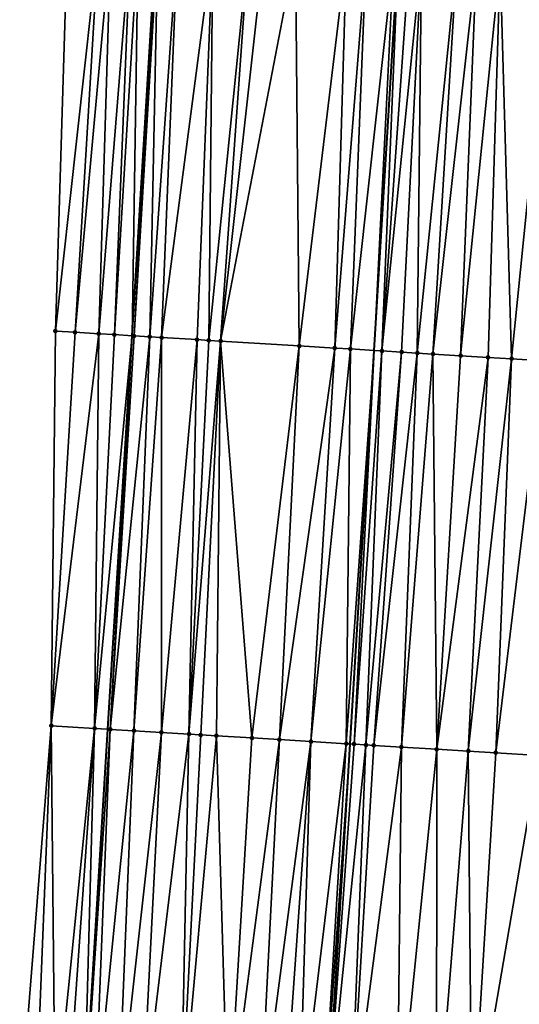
# Model space of a CAD drawing. Header units: feet. Extents: x 2004186 to 2014793, y 836912 to 864902.
# Tile 259 of 656: x 2010668 to 2010693, y 844890 to 844940. Entities that reach past the tile are written whole.
import ezdxf

# ---------------------------------------------------------------- set-up
doc = ezdxf.new("R2010")
doc.units = ezdxf.units.FT
doc.header["$LTSCALE"] = 100
doc.header["$MEASUREMENT"] = 0
for name, color, linetype, lineweight in [('EP_Travel Lane', 5, 'Continuous', 40), ('GPL_Skip Line', 2, 'Continuous', 40), ('Road Shots', 4, 'Continuous', 200), ('Road X-Section', 30, 'Continuous', 13)]:
    doc.layers.add(name, color=color, linetype=linetype, lineweight=lineweight)
doc.layers.add('I-77 SB_MM21-27-Surface-Border', color=7, linetype='Continuous')
doc.layers.add('I-77 SB_MM21-27-Surface-TIN', color=7, linetype='Continuous')

msp = doc.modelspace()

# ---------------------------------------------------------------- linework, layer by layer
at = {"layer": 'EP_Travel Lane'}
msp.add_polyline3d([(2010671.361975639, 844884.1087409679, 416.8772273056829), (2010672.588027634, 844904.0636161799, 417.0887249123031), (2010673.81414055, 844924.0194829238, 417.3541223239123), (2010675.040278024, 844943.9757493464, 417.5965140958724), (2010676.266924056, 844963.9376616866, 417.846171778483), (2010677.508120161, 844983.937291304, 418.1073278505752), (2010678.759625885, 845003.8950665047, 418.3260456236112), (2010680.011203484, 845023.8539879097, 418.6015332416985), (2010681.262646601, 845043.8107647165, 418.8424224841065), (2010682.514286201, 845063.7706748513, 419.0715753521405), (2010683.765781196, 845083.7282789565, 419.327038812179), (2010685.017376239, 845103.6874785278, 419.5472036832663), (2010686.268623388, 845123.64488809, 419.7774248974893), (2010687.504622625, 845143.6241713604, 419.9852812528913), (2010688.721868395, 845163.5837760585, 420.1983156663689), (2010689.938995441, 845183.5414340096, 420.4285566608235)], dxfattribs=at)
at = {"layer": 'GPL_Skip Line'}
msp.add_polyline3d([(2010683.662438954, 844883.3616946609, 417.1203910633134), (2010684.880050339, 844903.3171071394, 417.3261345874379), (2010686.097697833, 844923.2731113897, 417.5925221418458), (2010687.315414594, 844943.2302508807, 417.8593968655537), (2010688.533545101, 844963.1925663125, 418.0667554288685), (2010689.759369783, 844983.1726573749, 418.3167093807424), (2010690.990855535, 845003.1316513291, 418.5634833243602), (2010692.222422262, 845023.0919576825, 418.8124444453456), (2010693.453861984, 845043.0502056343, 419.0594326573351), (2010694.685462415, 845063.0110582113, 419.2863865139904), (2010695.916964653, 845082.9703193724, 419.5222443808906), (2010697.148541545, 845102.9307904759, 419.7398166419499), (2010698.380154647, 845122.8893663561, 419.9770564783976), (2010699.622395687, 845142.8571987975, 420.1952688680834), (2010700.874572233, 845162.8144267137, 420.4101064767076), (2010702.126642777, 845182.769965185, 420.6362082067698)], dxfattribs=at)
at = {"layer": 'I-77 SB_MM21-27-Surface-Border', "color": 3, "linetype": 'ByBlock', "lineweight": -2}
msp.add_polyline3d([(2010668.105363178, 844884.3073593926, 416.7433087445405), (2010669.711869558, 844904.2388101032, 416.9903319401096), (2010669.921052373, 844924.2568108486, 417.2218372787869), (2010670.529480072, 844944.2502413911, 417.4509269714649), (2010671.138567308, 844964.2501318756, 417.6742563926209), (2010671.966535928, 844984.2843421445, 417.9207875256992), (2010673.008145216, 845004.254653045, 418.1616334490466), (2010674.249504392, 845024.2147291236, 418.4052698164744), (2010675.490699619, 845044.1721690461, 418.6186972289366), (2010676.732113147, 845064.1331190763, 418.8428098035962), (2010678.172956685, 845084.0786909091, 419.1031831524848), (2010679.414293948, 845104.0384146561, 419.3335305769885), (2010681.254499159, 845123.9589596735, 419.5721350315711), (2010682.705933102, 845143.9288255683, 419.8111058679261), (2010684.364728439, 845163.8603183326, 420.0579026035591), (2010685.025423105, 845183.8534304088, 420.2544708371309)], dxfattribs=at)
at = {"layer": 'I-77 SB_MM21-27-Surface-TIN', "color": 128, "linetype": 'ByBlock', "lineweight": -2}
for points in [[(2010672.126523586, 844944.1530180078, 417.5060744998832), (2010670.529480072, 844944.2502413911, 417.4509269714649), (2010669.921052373, 844924.2568108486, 417.2218372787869)], [(2010672.126523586, 844944.1530180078, 417.5060744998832), (2010669.921052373, 844924.2568108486, 417.2218372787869), (2010670.919196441, 844924.1959119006, 417.2594590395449)], [(2010672.72541358, 844944.1165373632, 417.5287447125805), (2010672.126523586, 844944.1530180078, 417.5060744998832), (2010670.919196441, 844924.1959119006, 417.2594590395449)], [(2010672.72541358, 844944.1165373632, 417.5287447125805), (2010670.919196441, 844924.1959119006, 417.2594590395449), (2010672.11696913, 844924.1228299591, 417.3048400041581)], [(2010673.723559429, 844944.0556678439, 417.5727544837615), (2010672.72541358, 844944.1165373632, 417.5287447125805), (2010672.11696913, 844924.1228299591, 417.3048400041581)], [(2010673.723559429, 844944.0556678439, 417.5727544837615), (2010672.11696913, 844924.1228299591, 417.3048400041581), (2010672.915489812, 844924.0742004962, 417.3283625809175)], [(2010674.122822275, 844944.0313945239, 417.5835826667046), (2010673.723559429, 844944.0556678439, 417.5727544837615), (2010672.915489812, 844924.0742004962, 417.3283625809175)], [(2010674.122822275, 844944.0313945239, 417.5835826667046), (2010672.915489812, 844924.0742004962, 417.3283625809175), (2010673.81414055, 844924.0194829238, 417.3541223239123)], [(2010674.122822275, 844944.0313945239, 417.5835826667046), (2010673.81414055, 844924.0194829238, 417.3541223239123), (2010675.040278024, 844943.9757493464, 417.5965140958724)], [(2010673.913641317, 844924.0134244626, 417.3569745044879), (2010675.040278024, 844943.9757493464, 417.5965140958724), (2010673.81414055, 844924.0194829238, 417.3541223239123)], [(2010675.120988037, 844943.9708541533, 417.5976516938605), (2010675.040278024, 844943.9757493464, 417.5965140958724), (2010673.913641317, 844924.0134244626, 417.3569745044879)], [(2010675.120988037, 844943.9708541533, 417.5976516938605), (2010673.913641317, 844924.0134244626, 417.3569745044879), (2010674.71216052, 844923.9647705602, 417.3822885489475)], [(2010676.119146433, 844943.910192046, 417.6227944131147), (2010675.120988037, 844943.9708541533, 417.5976516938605), (2010674.71216052, 844923.9647705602, 417.3822885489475)], [(2010676.119146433, 844943.910192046, 417.6227944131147), (2010674.71216052, 844923.9647705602, 417.3822885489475), (2010675.311054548, 844923.9283565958, 417.3956692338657)], [(2010677.915840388, 844943.801146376, 417.6547592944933), (2010676.119146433, 844943.910192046, 417.6227944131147), (2010675.311054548, 844923.9283565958, 417.3956692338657)], [(2010677.915840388, 844943.801146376, 417.6547592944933), (2010675.311054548, 844923.9283565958, 417.3956692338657), (2010677.107752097, 844923.8193703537, 417.4170716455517)], [(2010677.915840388, 844943.801146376, 417.6547592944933), (2010677.107752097, 844923.8193703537, 417.4170716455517), (2010677.706646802, 844923.7829675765, 417.429632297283)], [(2010679.712528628, 844943.6920062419, 417.6953170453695), (2010677.915840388, 844943.801146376, 417.6547592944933), (2010677.706646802, 844923.7829675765, 417.429632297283)], [(2010679.712528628, 844943.6920062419, 417.6953170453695), (2010677.706646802, 844923.7829675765, 417.429632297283), (2010678.305540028, 844923.7465403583, 417.4439845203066)], [(2010680.511058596, 844943.6435303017, 417.7105422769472), (2010679.712528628, 844943.6920062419, 417.6953170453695), (2010678.305540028, 844923.7465403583, 417.4439845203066)], [(2010682.108122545, 844943.5466447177, 417.7349621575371), (2010680.511058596, 844943.6435303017, 417.7105422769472), (2010678.305540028, 844923.7465403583, 417.4439845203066)], [(2010682.108122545, 844943.5466447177, 417.7349621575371), (2010678.305540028, 844923.7465403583, 417.4439845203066), (2010682.29818384, 844923.5040609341, 417.5126398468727)], [(2010684.703340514, 844943.3890246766, 417.7911059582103), (2010682.108122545, 844943.5466447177, 417.7349621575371), (2010682.29818384, 844923.5040609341, 417.5126398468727)], [(2010684.703340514, 844943.3890246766, 417.7911059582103), (2010682.29818384, 844923.5040609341, 417.5126398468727), (2010684.094866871, 844923.3948347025, 417.5516339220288)], [(2010685.701502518, 844943.3284222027, 417.8108241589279), (2010684.703340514, 844943.3890246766, 417.7911059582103), (2010684.094866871, 844923.3948347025, 417.5516339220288)], [(2010685.701502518, 844943.3284222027, 417.8108241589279), (2010684.094866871, 844923.3948347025, 417.5516339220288), (2010684.89339056, 844923.3462549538, 417.571512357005)], [(2010687.098919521, 844943.2434166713, 417.853172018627), (2010685.701502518, 844943.3284222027, 417.8108241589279), (2010684.89339056, 844923.3462549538, 417.571512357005)], [(2010687.098919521, 844943.2434166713, 417.853172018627), (2010684.89339056, 844923.3462549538, 417.571512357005), (2010686.097697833, 844923.2731113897, 417.5925221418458)], [(2010687.098919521, 844943.2434166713, 417.853172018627), (2010686.097697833, 844923.2731113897, 417.5925221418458), (2010687.315414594, 844943.2302508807, 417.8593968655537)], [(2010686.490447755, 844923.2492577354, 417.5993738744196), (2010687.315414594, 844943.2302508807, 417.8593968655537), (2010686.097697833, 844923.2731113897, 417.5925221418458)], [(2010687.897444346, 844943.1948557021, 417.8761318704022), (2010687.315414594, 844943.2302508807, 417.8593968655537), (2010686.490447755, 844923.2492577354, 417.5993738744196)], [(2010688.496342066, 844943.1585027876, 417.8871832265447), (2010687.897444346, 844943.1948557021, 417.8761318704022), (2010686.490447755, 844923.2492577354, 417.5993738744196)], [(2010688.496342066, 844943.1585027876, 417.8871832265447), (2010686.490447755, 844923.2492577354, 417.5993738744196), (2010687.488606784, 844923.1886060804, 417.6188686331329)], [(2010688.496342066, 844943.1585027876, 417.8871832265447), (2010687.488606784, 844923.1886060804, 417.6188686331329), (2010688.287137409, 844923.1401409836, 417.6303428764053)], [(2010690.293044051, 844943.0495898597, 417.9070733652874), (2010688.496342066, 844943.1585027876, 417.8871832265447), (2010688.287137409, 844923.1401409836, 417.6303428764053)], [(2010690.293044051, 844943.0495898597, 417.9070733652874), (2010688.287137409, 844923.1401409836, 417.6303428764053), (2010689.085670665, 844923.0917193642, 417.6386301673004)], [(2010691.291207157, 844942.9890055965, 417.9251350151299), (2010690.293044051, 844943.0495898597, 417.9070733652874), (2010689.085670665, 844923.0917193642, 417.6386301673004)], [(2010691.291207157, 844942.9890055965, 417.9251350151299), (2010689.085670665, 844923.0917193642, 417.6386301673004), (2010690.483092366, 844923.006791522, 417.6670608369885)], [(2010692.488999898, 844942.9162551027, 417.9513006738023), (2010691.291207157, 844942.9890055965, 417.9251350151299), (2010690.483092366, 844923.006791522, 417.6670608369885)], [(2010692.488999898, 844942.9162551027, 417.9513006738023), (2010690.483092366, 844923.006791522, 417.6670608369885), (2010691.880514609, 844922.9218726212, 417.6948360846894)], [(2010692.488999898, 844942.9162551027, 417.9513006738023), (2010691.880514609, 844922.9218726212, 417.6948360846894), (2010693.078311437, 844922.8491896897, 417.7109689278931)], [(2010695.08422799, 844942.7588023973, 417.9922229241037), (2010692.488999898, 844942.9162551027, 417.9513006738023), (2010693.078311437, 844922.8491896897, 417.7109689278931)], [(2010695.08422799, 844942.7588023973, 417.9922229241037), (2010693.078311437, 844922.8491896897, 417.7109689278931), (2010694.675368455, 844922.7521895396, 417.739045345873)], [(2010670.919196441, 844924.1959119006, 417.2594590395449), (2010669.921052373, 844924.2568108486, 417.2218372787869), (2010669.711869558, 844904.2388101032, 416.9903319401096)], [(2010672.11696913, 844924.1228299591, 417.3048400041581), (2010670.919196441, 844924.1959119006, 417.2594590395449), (2010669.711869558, 844904.2388101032, 416.9903319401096)], [(2010672.11696913, 844924.1228299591, 417.3048400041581), (2010669.711869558, 844904.2388101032, 416.9903319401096), (2010671.907797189, 844904.1050089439, 417.0688853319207)], [(2010672.915489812, 844924.0742004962, 417.3283625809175), (2010672.11696913, 844924.1228299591, 417.3048400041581), (2010671.907797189, 844904.1050089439, 417.0688853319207)], [(2010672.915489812, 844924.0742004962, 417.3283625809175), (2010671.907797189, 844904.1050089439, 417.0688853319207), (2010673.81414055, 844924.0194829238, 417.3541223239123)], [(2010671.907797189, 844904.1050089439, 417.0688853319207), (2010672.588027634, 844904.0636161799, 417.0887249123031), (2010673.81414055, 844924.0194829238, 417.3541223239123)], [(2010672.706320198, 844904.0564179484, 417.0921750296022), (2010673.81414055, 844924.0194829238, 417.3541223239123), (2010672.588027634, 844904.0636161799, 417.0887249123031)], [(2010673.913641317, 844924.0134244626, 417.3569745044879), (2010673.81414055, 844924.0194829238, 417.3541223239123), (2010672.706320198, 844904.0564179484, 417.0921750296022)], [(2010674.71216052, 844923.9647705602, 417.3822885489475), (2010673.913641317, 844924.0134244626, 417.3569745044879), (2010672.706320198, 844904.0564179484, 417.0921750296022)], [(2010674.71216052, 844923.9647705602, 417.3822885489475), (2010672.706320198, 844904.0564179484, 417.0921750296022), (2010673.904111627, 844903.9836457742, 417.1176827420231)], [(2010675.311054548, 844923.9283565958, 417.3956692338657), (2010674.71216052, 844923.9647705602, 417.3822885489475), (2010673.904111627, 844903.9836457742, 417.1176827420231)], [(2010675.311054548, 844923.9283565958, 417.3956692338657), (2010673.904111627, 844903.9836457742, 417.1176827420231), (2010675.301537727, 844903.8987906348, 417.1436707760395)], [(2010677.107752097, 844923.8193703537, 417.4170716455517), (2010675.311054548, 844923.9283565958, 417.3956692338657), (2010675.301537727, 844903.8987906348, 417.1436707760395)], [(2010677.107752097, 844923.8193703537, 417.4170716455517), (2010675.301537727, 844903.8987906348, 417.1436707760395), (2010676.698960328, 844903.8138776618, 417.1744277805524)], [(2010677.706646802, 844923.7829675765, 417.429632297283), (2010677.107752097, 844923.8193703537, 417.4170716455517), (2010676.698960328, 844903.8138776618, 417.1744277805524)], [(2010678.305540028, 844923.7465403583, 417.4439845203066), (2010677.706646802, 844923.7829675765, 417.429632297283), (2010676.698960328, 844903.8138776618, 417.1744277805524)], [(2010678.305540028, 844923.7465403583, 417.4439845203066), (2010676.698960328, 844903.8138776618, 417.1744277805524), (2010677.297858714, 844903.7775357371, 417.1835399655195)], [(2010678.305540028, 844923.7465403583, 417.4439845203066), (2010677.297858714, 844903.7775357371, 417.1835399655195), (2010678.096391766, 844903.729110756, 417.1931399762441)], [(2010678.305540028, 844923.7465403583, 417.4439845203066), (2010678.096391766, 844903.729110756, 417.1931399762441), (2010679.893083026, 844903.6200205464, 417.2257899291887)], [(2010682.29818384, 844923.5040609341, 417.5126398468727), (2010678.305540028, 844923.7465403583, 417.4439845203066), (2010679.893083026, 844903.6200205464, 417.2257899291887)], [(2010682.29818384, 844923.5040609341, 417.5126398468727), (2010679.893083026, 844903.6200205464, 417.2257899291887), (2010681.290505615, 844903.5351073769, 417.2565631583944)], [(2010684.094866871, 844923.3948347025, 417.5516339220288), (2010682.29818384, 844923.5040609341, 417.5126398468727), (2010681.290505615, 844903.5351073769, 417.2565631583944)], [(2010684.094866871, 844923.3948347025, 417.5516339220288), (2010681.290505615, 844903.5351073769, 417.2565631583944), (2010682.887565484, 844903.4381543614, 417.2842610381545)], [(2010684.89339056, 844923.3462549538, 417.571512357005), (2010684.094866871, 844923.3948347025, 417.5516339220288), (2010682.887565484, 844903.4381543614, 417.2842610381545)], [(2010684.89339056, 844923.3462549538, 417.571512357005), (2010682.887565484, 844903.4381543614, 417.2842610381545), (2010684.684254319, 844903.3290240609, 417.3202169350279)], [(2010684.89339056, 844923.3462549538, 417.571512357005), (2010684.684254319, 844903.3290240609, 417.3202169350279), (2010686.097697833, 844923.2731113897, 417.5925221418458)], [(2010684.684254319, 844903.3290240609, 417.3202169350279), (2010684.880050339, 844903.3171071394, 417.3261345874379), (2010686.097697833, 844923.2731113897, 417.5925221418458)], [(2010685.083515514, 844903.3047234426, 417.3322840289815), (2010686.097697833, 844923.2731113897, 417.5925221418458), (2010684.880050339, 844903.3171071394, 417.3261345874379)], [(2010686.490447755, 844923.2492577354, 417.5993738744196), (2010686.097697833, 844923.2731113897, 417.5925221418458), (2010685.083515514, 844903.3047234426, 417.3322840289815)], [(2010686.490447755, 844923.2492577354, 417.5993738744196), (2010685.083515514, 844903.3047234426, 417.3322840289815), (2010685.682405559, 844903.2682436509, 417.352764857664)], [(2010687.488606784, 844923.1886060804, 417.6188686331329), (2010686.490447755, 844923.2492577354, 417.5993738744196), (2010685.682405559, 844903.2682436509, 417.352764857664)], [(2010687.488606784, 844923.1886060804, 417.6188686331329), (2010685.682405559, 844903.2682436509, 417.352764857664), (2010686.081669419, 844903.2439870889, 417.3611990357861)], [(2010688.287137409, 844923.1401409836, 417.6303428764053), (2010687.488606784, 844923.1886060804, 417.6188686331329), (2010686.081669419, 844903.2439870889, 417.3611990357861)], [(2010688.287137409, 844923.1401409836, 417.6303428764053), (2010686.081669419, 844903.2439870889, 417.3611990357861), (2010687.479101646, 844903.1592332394, 417.3788346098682)], [(2010689.085670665, 844923.0917193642, 417.6386301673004), (2010688.287137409, 844923.1401409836, 417.6303428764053), (2010687.479101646, 844903.1592332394, 417.3788346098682)], [(2010689.085670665, 844923.0917193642, 417.6386301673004), (2010687.479101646, 844903.1592332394, 417.3788346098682), (2010689.275795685, 844903.0501889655, 417.4076966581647)], [(2010690.483092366, 844923.006791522, 417.6670608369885), (2010689.085670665, 844923.0917193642, 417.6386301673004), (2010689.275795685, 844903.0501889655, 417.4076966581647)], [(2010691.880514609, 844922.9218726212, 417.6948360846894), (2010690.483092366, 844923.006791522, 417.6670608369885), (2010689.275795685, 844903.0501889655, 417.4076966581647)], [(2010691.880514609, 844922.9218726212, 417.6948360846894), (2010689.275795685, 844903.0501889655, 417.4076966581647), (2010690.872852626, 844902.9531875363, 417.4393867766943)], [(2010693.078311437, 844922.8491896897, 417.7109689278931), (2010691.880514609, 844922.9218726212, 417.6948360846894), (2010690.872852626, 844902.9531875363, 417.4393867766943)], [(2010693.078311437, 844922.8491896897, 417.7109689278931), (2010690.872852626, 844902.9531875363, 417.4393867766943), (2010692.27028119, 844902.8683731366, 417.4620153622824)], [(2010694.675368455, 844922.7521895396, 417.739045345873), (2010693.078311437, 844922.8491896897, 417.7109689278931), (2010692.27028119, 844902.8683731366, 417.4620153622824)], [(2010694.675368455, 844922.7521895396, 417.739045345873), (2010692.27028119, 844902.8683731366, 417.4620153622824), (2010694.466230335, 844902.7349275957, 417.5112441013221)], [(2010669.711869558, 844904.2388101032, 416.9903319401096), (2010668.105363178, 844884.3073593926, 416.7433087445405), (2010668.90387967, 844884.2586606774, 416.7759598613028)], [(2010669.711869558, 844904.2388101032, 416.9903319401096), (2010668.90387967, 844884.2586606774, 416.7759598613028), (2010669.90201968, 844884.1976946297, 416.8245278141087)], [(2010671.907797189, 844904.1050089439, 417.0688853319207), (2010669.711869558, 844904.2388101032, 416.9903319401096), (2010669.90201968, 844884.1976946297, 416.8245278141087)], [(2010671.907797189, 844904.1050089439, 417.0688853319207), (2010669.90201968, 844884.1976946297, 416.8245278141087), (2010670.500906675, 844884.1611644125, 416.8495333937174)], [(2010671.907797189, 844904.1050089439, 417.0688853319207), (2010670.500906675, 844884.1611644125, 416.8495333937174), (2010671.361975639, 844884.1087409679, 416.8772273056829)], [(2010671.907797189, 844904.1050089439, 417.0688853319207), (2010671.361975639, 844884.1087409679, 416.8772273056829), (2010672.588027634, 844904.0636161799, 417.0887249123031)], [(2010672.706320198, 844904.0564179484, 417.0921750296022), (2010672.588027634, 844904.0636161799, 417.0887249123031), (2010671.361975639, 844884.1087409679, 416.8772273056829)], [(2010672.706320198, 844904.0564179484, 417.0921750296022), (2010671.361975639, 844884.1087409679, 416.8772273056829), (2010671.898319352, 844884.0760873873, 416.8944773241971)], [(2010673.904111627, 844903.9836457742, 417.1176827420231), (2010672.706320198, 844904.0564179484, 417.0921750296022), (2010671.898319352, 844884.0760873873, 416.8944773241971)], [(2010673.904111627, 844903.9836457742, 417.1176827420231), (2010671.898319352, 844884.0760873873, 416.8944773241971), (2010673.096107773, 844884.0032654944, 416.924525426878)], [(2010675.301537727, 844903.8987906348, 417.1436707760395), (2010673.904111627, 844903.9836457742, 417.1176827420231), (2010673.096107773, 844884.0032654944, 416.924525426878)], [(2010675.301537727, 844903.8987906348, 417.1436707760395), (2010673.096107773, 844884.0032654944, 416.924525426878), (2010674.293898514, 844883.9304819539, 416.9513639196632)], [(2010676.698960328, 844903.8138776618, 417.1744277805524), (2010675.301537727, 844903.8987906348, 417.1436707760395), (2010674.293898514, 844883.9304819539, 416.9513639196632)], [(2010676.698960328, 844903.8138776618, 417.1744277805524), (2010674.293898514, 844883.9304819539, 416.9513639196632), (2010676.290228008, 844883.809367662, 416.9800593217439)], [(2010677.297858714, 844903.7775357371, 417.1835399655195), (2010676.698960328, 844903.8138776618, 417.1744277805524), (2010676.290228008, 844883.809367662, 416.9800593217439)], [(2010678.096391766, 844903.729110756, 417.1931399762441), (2010677.297858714, 844903.7775357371, 417.1835399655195), (2010676.290228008, 844883.809367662, 416.9800593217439)], [(2010678.096391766, 844903.729110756, 417.1931399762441), (2010676.290228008, 844883.809367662, 416.9800593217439), (2010678.685818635, 844883.6639517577, 417.0210845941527)], [(2010679.893083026, 844903.6200205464, 417.2257899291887), (2010678.096391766, 844903.729110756, 417.1931399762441), (2010678.685818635, 844883.6639517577, 417.0210845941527)], [(2010681.290505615, 844903.5351073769, 417.2565631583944), (2010679.893083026, 844903.6200205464, 417.2257899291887), (2010678.685818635, 844883.6639517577, 417.0210845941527)], [(2010681.290505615, 844903.5351073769, 417.2565631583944), (2010678.685818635, 844883.6639517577, 417.0210845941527), (2010680.282872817, 844883.5669047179, 417.0570633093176)], [(2010682.887565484, 844903.4381543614, 417.2842610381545), (2010681.290505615, 844903.5351073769, 417.2565631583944), (2010680.282872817, 844883.5669047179, 417.0570633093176)], [(2010682.887565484, 844903.4381543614, 417.2842610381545), (2010680.282872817, 844883.5669047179, 417.0570633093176), (2010681.480665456, 844883.4941525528, 417.0812760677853)], [(2010682.887565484, 844903.4381543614, 417.2842610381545), (2010681.480665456, 844883.4941525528, 417.0812760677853), (2010682.279194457, 844883.4456606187, 417.0966220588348)], [(2010684.684254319, 844903.3290240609, 417.3202169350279), (2010682.887565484, 844903.4381543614, 417.2842610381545), (2010682.279194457, 844883.4456606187, 417.0966220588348)], [(2010684.684254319, 844903.3290240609, 417.3202169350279), (2010682.279194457, 844883.4456606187, 417.0966220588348), (2010683.476990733, 844883.3729685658, 417.1158041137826)], [(2010684.684254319, 844903.3290240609, 417.3202169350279), (2010683.476990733, 844883.3729685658, 417.1158041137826), (2010684.880050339, 844903.3171071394, 417.3261345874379)], [(2010683.476990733, 844883.3729685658, 417.1158041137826), (2010683.662438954, 844883.3616946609, 417.1203910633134), (2010684.880050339, 844903.3171071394, 417.3261345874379)], [(2010685.083515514, 844903.3047234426, 417.3322840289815), (2010684.880050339, 844903.3171071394, 417.3261345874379), (2010683.662438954, 844883.3616946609, 417.1203910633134)], [(2010685.682405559, 844903.2682436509, 417.352764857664), (2010685.083515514, 844903.3047234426, 417.3322840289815), (2010683.662438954, 844883.3616946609, 417.1203910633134)], [(2010685.682405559, 844903.2682436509, 417.352764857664), (2010683.662438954, 844883.3616946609, 417.1203910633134), (2010684.874410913, 844883.2880155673, 417.1503684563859)], [(2010686.081669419, 844903.2439870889, 417.3611990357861), (2010685.682405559, 844903.2682436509, 417.352764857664), (2010684.874410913, 844883.2880155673, 417.1503684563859)], [(2010687.479101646, 844903.1592332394, 417.3788346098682), (2010686.081669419, 844903.2439870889, 417.3611990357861), (2010684.874410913, 844883.2880155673, 417.1503684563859)], [(2010687.479101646, 844903.1592332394, 417.3788346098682), (2010684.874410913, 844883.2880155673, 417.1503684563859), (2010687.270008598, 844883.1427163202, 417.1816309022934)], [(2010689.275795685, 844903.0501889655, 417.4076966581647), (2010687.479101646, 844903.1592332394, 417.3788346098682), (2010687.270008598, 844883.1427163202, 417.1816309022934)], [(2010689.275795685, 844903.0501889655, 417.4076966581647), (2010687.270008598, 844883.1427163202, 417.1816309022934), (2010689.266327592, 844883.0214284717, 417.2248509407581)], [(2010690.872852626, 844902.9531875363, 417.4393867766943), (2010689.275795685, 844903.0501889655, 417.4076966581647), (2010689.266327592, 844883.0214284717, 417.2248509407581)], [(2010690.872852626, 844902.9531875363, 417.4393867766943), (2010689.266327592, 844883.0214284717, 417.2248509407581), (2010691.063020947, 844882.9123729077, 417.2550872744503)], [(2010692.27028119, 844902.8683731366, 417.4620153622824), (2010690.872852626, 844902.9531875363, 417.4393867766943), (2010691.063020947, 844882.9123729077, 417.2550872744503)], [(2010694.466230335, 844902.7349275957, 417.5112441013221), (2010692.27028119, 844902.8683731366, 417.4620153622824), (2010691.063020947, 844882.9123729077, 417.2550872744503)], [(2010694.466230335, 844902.7349275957, 417.5112441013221), (2010691.063020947, 844882.9123729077, 417.2550872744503), (2010693.857878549, 844882.7427519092, 417.3003649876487)]]:
    msp.add_3dface(points, dxfattribs=at)
at = {"layer": 'Road Shots', "lineweight": 100}
for p in [(2010669.921052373, 844924.2568108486, 417.2218372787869), (2010670.919196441, 844924.1959119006, 417.2594590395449), (2010672.11696913, 844924.1228299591, 417.3048400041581), (2010672.915489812, 844924.0742004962, 417.3283625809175), (2010673.913641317, 844924.0134244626, 417.3569745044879), (2010674.71216052, 844923.9647705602, 417.3822885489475), (2010675.311054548, 844923.9283565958, 417.3956692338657), (2010677.107752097, 844923.8193703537, 417.4170716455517), (2010677.706646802, 844923.7829675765, 417.429632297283), (2010678.305540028, 844923.7465403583, 417.4439845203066), (2010682.29818384, 844923.5040609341, 417.5126398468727), (2010684.094866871, 844923.3948347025, 417.5516339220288), (2010684.89339056, 844923.3462549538, 417.571512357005), (2010686.490447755, 844923.2492577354, 417.5993738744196), (2010687.488606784, 844923.1886060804, 417.6188686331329), (2010688.287137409, 844923.1401409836, 417.6303428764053), (2010689.085670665, 844923.0917193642, 417.6386301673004), (2010690.483092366, 844923.006791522, 417.6670608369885), (2010691.880514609, 844922.9218726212, 417.6948360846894), (2010693.078311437, 844922.8491896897, 417.7109689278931), (2010669.711869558, 844904.2388101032, 416.9903319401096), (2010671.907797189, 844904.1050089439, 417.0688853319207), (2010672.706320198, 844904.0564179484, 417.0921750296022), (2010673.904111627, 844903.9836457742, 417.1176827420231), (2010675.301537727, 844903.8987906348, 417.1436707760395), (2010676.698960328, 844903.8138776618, 417.1744277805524), (2010677.297858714, 844903.7775357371, 417.1835399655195), (2010678.096391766, 844903.729110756, 417.1931399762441), (2010679.893083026, 844903.6200205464, 417.2257899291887), (2010681.290505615, 844903.5351073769, 417.2565631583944), (2010682.887565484, 844903.4381543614, 417.2842610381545), (2010684.684254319, 844903.3290240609, 417.3202169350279), (2010685.083515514, 844903.3047234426, 417.3322840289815), (2010685.682405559, 844903.2682436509, 417.352764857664), (2010686.081669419, 844903.2439870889, 417.3611990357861), (2010687.479101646, 844903.1592332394, 417.3788346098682), (2010689.275795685, 844903.0501889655, 417.4076966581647), (2010690.872852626, 844902.9531875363, 417.4393867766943), (2010692.27028119, 844902.8683731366, 417.4620153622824)]:
    msp.add_point(p, dxfattribs=at)
at = {"layer": 'Road X-Section', "extrusion": (0.0603800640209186, 0.998081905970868, 0.01366590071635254), "elevation": 964713.6929090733, "flags": 128}
msp.add_lwpolyline([(-1955979.341154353, -12767.65198857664), (-1955980.341154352, -12767.61436330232), (-1955981.541154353, -12767.56897809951), (-1955982.341154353, -12767.54545332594), (-1955983.341154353, -12767.51683873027), (-1955984.141154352, -12767.49152232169), (-1955984.741154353, -12767.47814038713), (-1955986.541154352, -12767.45673597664), (-1955987.141154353, -12767.44417415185), (-1955987.741154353, -12767.42982058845), (-1955991.741154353, -12767.36115885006), (-1955993.541154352, -12767.32216113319), (-1955994.341154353, -12767.30228084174), (-1955995.941154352, -12767.27441672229), (-1955996.941154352, -12767.25492014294), (-1955997.741154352, -12767.24344482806), (-1955998.541154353, -12767.23515676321), (-1955999.941154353, -12767.20672343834), (-1956001.341154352, -12767.17894559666), (-1956002.541154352, -12767.16281124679), (-1956004.141154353, -12767.13473220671), (-1956005.541154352, -12767.10344887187), (-1956006.341154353, -12767.09501715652), (-1956007.741154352, -12767.0912465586), (-1956008.341154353, -12767.0949968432), (-1956010.141154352, -12767.12325526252), (-1956010.941154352, -12767.13896026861), (-1956011.541154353, -12767.14597952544), (-1956012.941154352, -12767.15585498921), (-1956013.741154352, -12767.16050379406), (-1956015.141154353, -12767.17851517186), (-1956017.741154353, -12767.21274567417), (-1956018.741154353, -12767.23618791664), (-1956019.541154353, -12767.26427810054), (-1956019.941154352, -12767.27335445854), (-1956020.541154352, -12767.28233901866), (-1956021.141154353, -12767.29941827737), (-1956022.341154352, -12767.34285788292), (-1956023.341154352, -12767.37494126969), (-1956024.541154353, -12767.41822573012), (-1956025.941154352, -12767.46651643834)], dxfattribs=at)
at = {"layer": 'Road X-Section', "extrusion": (0.06038124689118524, 0.9981014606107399, 0.0121482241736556), "elevation": 964711.9648136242, "flags": 128}
msp.add_lwpolyline([(-1955980.341259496, -11303.3809832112), (-1955982.541259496, -11303.30242402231), (-1955983.341259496, -11303.2791326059), (-1955984.541259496, -11303.25362301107), (-1955985.941259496, -11303.22763305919), (-1955987.341259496, -11303.19687378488), (-1955987.941259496, -11303.18776092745), (-1955988.741259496, -11303.17816020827), (-1955990.541259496, -11303.14550784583), (-1955991.941259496, -11303.11473234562), (-1955993.541259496, -11303.08703242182), (-1955995.341259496, -11303.05107387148), (-1955995.741259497, -11303.039005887), (-1955996.341259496, -11303.01852354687), (-1955996.741259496, -11303.01008874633), (-1955998.141259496, -11302.99245187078), (-1955999.941259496, -11302.96358769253), (-1956001.541259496, -11302.93189523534), (-1956002.941259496, -11302.90926497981), (-1956005.141259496, -11302.86003260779), (-1956006.141259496, -11302.84026519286), (-1956006.741259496, -11302.83312625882), (-1956007.341259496, -11302.83209783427), (-1956007.941259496, -11302.83777408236), (-1956009.741259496, -11302.86927502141), (-1956010.941259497, -11302.88347344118), (-1956011.741259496, -11302.89335304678), (-1956012.741259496, -11302.90027046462), (-1956014.341259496, -11302.9192345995), (-1956016.341259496, -11302.93516515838), (-1956018.141259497, -11302.96620019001), (-1956018.741259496, -11302.98358307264), (-1956019.541259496, -11303.01080338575), (-1956020.541259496, -11303.03319182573), (-1956021.141259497, -11303.05307615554), (-1956022.341259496, -11303.101569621), (-1956023.741259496, -11303.14784559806), (-1956024.541259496, -11303.17429136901), (-1956025.341259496, -11303.19645746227)], dxfattribs=at)

doc.saveas('drawing.dxf')
